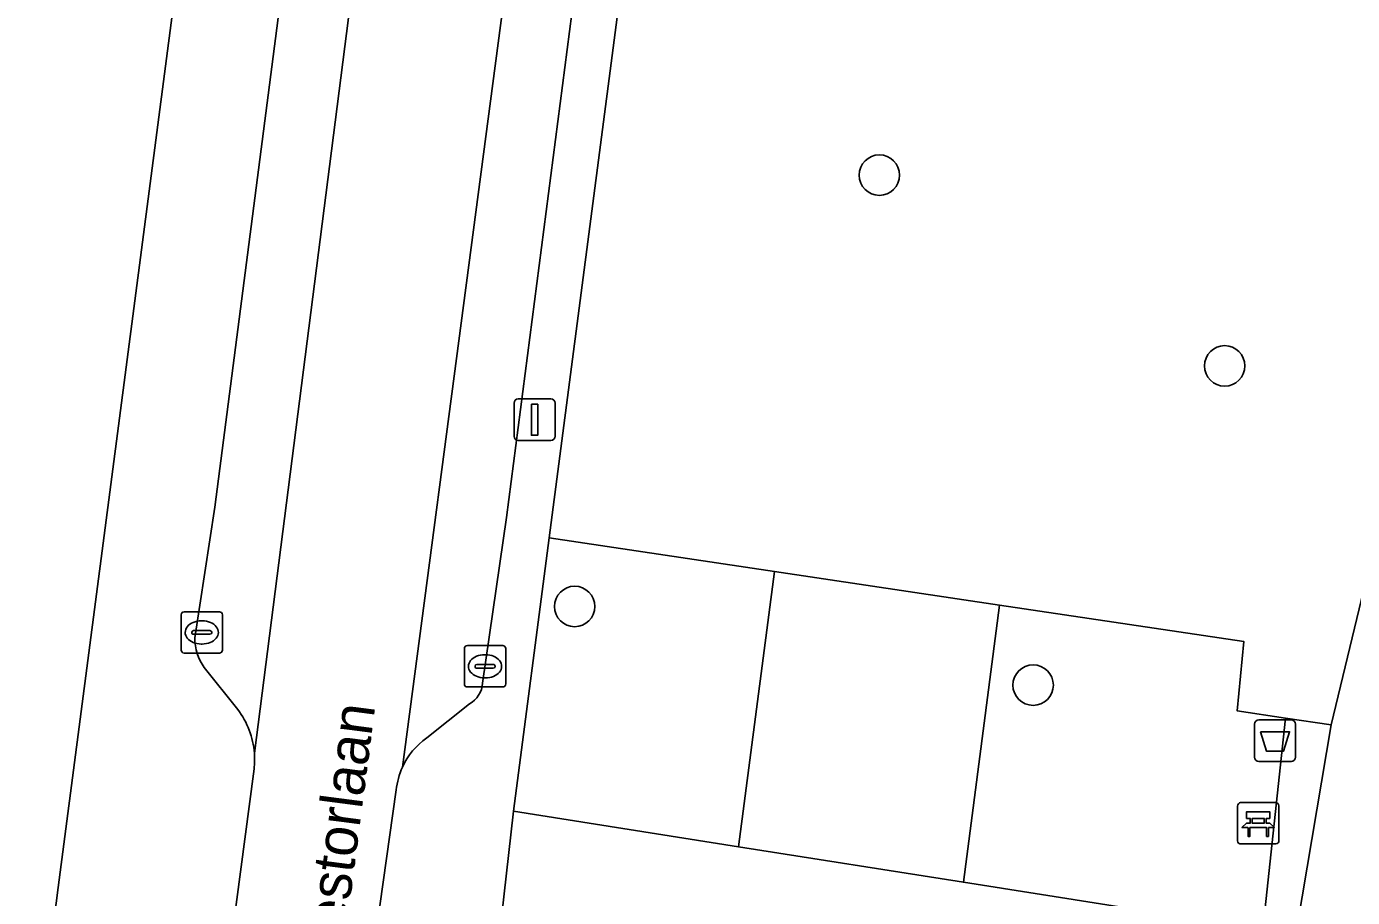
# Model space of a CAD drawing. Extents: x 161848 to 162726, y 385382 to 386521.
# Drawn here: x 162247.46 to 162279.52, y 386288.04 to 386309.09 of the extents above; entities that cross this region are included whole.
import ezdxf

# ---------------------------------------------------------------- set-up
doc = ezdxf.new("R2010")
doc.units = 0
for name, color, linetype in [('IMGEO_Afvalbak', 7, 'Continuous'), ('IMGEO_Bank', 7, 'Continuous'), ('IMGEO_Boom', 7, 'Continuous'), ('IMGEO_Erf', 7, 'Continuous'), ('IMGEO_Groenvoorziening', 7, 'Continuous'), ('IMGEO_Kolk', 7, 'Continuous'), ('IMGEO_Lichtmast', 7, 'Continuous'), ('IMGEO_Openbare_ruimte_label', 7, 'Continuous'), ('IMGEO_Parkeervlak_open', 7, 'Continuous'), ('IMGEO_Rijbaan_lokaal_open', 7, 'Continuous'), ('IMGEO_Voetpad_halfverhard', 7, 'Continuous'), ('IMGEO_Voetpad_open', 7, 'Continuous')]:
    doc.layers.add(name, color=color, linetype=linetype)

msp = doc.modelspace()

# ---------------------------------------------------------------- linework, layer by layer
at = {"layer": 'IMGEO_Afvalbak'}
for p, q in [((162277.152, 386291.432), (162277.152, 386292.232)), ((162277.152, 386292.232), (162277.152, 386291.432)), ((162277.252, 386292.332), (162278.042, 386292.332)), ((162278.042, 386292.332), (162277.252, 386292.332)), ((162278.142, 386292.232), (162278.142, 386291.432)), ((162278.142, 386291.432), (162278.142, 386292.232)), ((162278.042, 386291.332), (162277.252, 386291.332)), ((162277.252, 386291.332), (162278.042, 386291.332))]:
    msp.add_line(p, q, dxfattribs=at)
msp.add_lwpolyline([(162277.295, 386292.046), (162277.999, 386292.046), (162277.85, 386291.576), (162277.444, 386291.576), (162277.295, 386292.046)], dxfattribs=at)
for centre, start, end in [((162277.252, 386292.232), 90, 180), ((162277.252, 386292.232), 90, 180), ((162278.042, 386292.232), 0, 90), ((162278.042, 386292.232), 360, 90), ((162277.252, 386291.432), 180, 270), ((162277.252, 386291.432), 180, 270), ((162278.042, 386291.432), 270, 0), ((162278.042, 386291.432), 270, 0)]:
    msp.add_arc(centre, 0.1, start, end, dxfattribs=at)
at = {"layer": 'IMGEO_Bank'}
for p, q in [((162276.741, 386289.411), (162276.741, 386290.252)), ((162276.741, 386290.252), (162276.741, 386289.411)), ((162276.816, 386290.336), (162277.657, 386290.336)), ((162277.657, 386290.336), (162276.816, 386290.336)), ((162277.741, 386290.261), (162277.741, 386289.42)), ((162277.741, 386289.42), (162277.741, 386290.261)), ((162277.05, 386289.842), (162277.05, 386289.948)), ((162277.094, 386289.948), (162277.094, 386289.842)), ((162277.382, 386289.954), (162277.1, 386289.954)), ((162277.1, 386289.836), (162277.382, 386289.836)), ((162277.388, 386289.842), (162277.388, 386289.948)), ((162277.432, 386289.948), (162277.432, 386289.842)), ((162277.438, 386289.734), (162277.045, 386289.734)), ((162277.666, 386289.336), (162276.825, 386289.336)), ((162276.825, 386289.336), (162277.666, 386289.336))]:
    msp.add_line(p, q, dxfattribs=at)
for points in [[(162276.988, 386289.734), (162276.846, 386289.734), (162276.958, 386289.836), (162277.044, 386289.836)], [(162277.044, 386289.954), (162276.958, 386289.954), (162276.958, 386290.115), (162277.521, 386290.115), (162277.521, 386289.954), (162277.438, 386289.954)], [(162277.438, 386289.836), (162277.521, 386289.836), (162277.633, 386289.734), (162277.494, 386289.734)], [(162277.038, 386289.727), (162277.038, 386289.52), (162276.995, 386289.52), (162276.995, 386289.727)], [(162277.488, 386289.727), (162277.488, 386289.52), (162277.444, 386289.52), (162277.444, 386289.727)]]:
    msp.add_lwpolyline(points, dxfattribs=at)
for centre, radius, start, end in [((162276.819, 386290.258), 0.0779, 92.4484, 184.2845), ((162276.819, 386290.258), 0.0779, 92.4484, 184.2845), ((162277.663, 386290.258), 0.0779, 2.4484, 94.2845), ((162277.663, 386290.258), 0.0779, 2.4484, 94.2845), ((162277.043, 386289.947), 0.00671, 2.8957, 87.1043), ((162277.043, 386289.843), 0.00671, 272.8957, 357.1043), ((162277.1, 386289.947), 0.00671, 92.8957, 177.1043), ((162277.1, 386289.843), 0.00671, 182.8957, 267.1043), ((162277.382, 386289.947), 0.00671, 2.8957, 87.1043), ((162277.382, 386289.843), 0.00671, 272.8957, 357.1043), ((162277.439, 386289.947), 0.00671, 92.8957, 177.1043), ((162277.439, 386289.843), 0.00671, 182.8957, 267.1043), ((162276.988, 386289.727), 0.00671, 2.8957, 87.1043), ((162277.045, 386289.727), 0.00671, 92.8957, 177.1043), ((162277.437, 386289.727), 0.00671, 2.8957, 87.1043), ((162277.494, 386289.727), 0.00671, 92.8957, 177.1043), ((162276.819, 386289.414), 0.0779, 182.4484, 274.2845), ((162276.819, 386289.414), 0.0779, 182.4484, 274.2845), ((162277.663, 386289.414), 0.0779, 272.4484, 4.2845), ((162277.663, 386289.414), 0.0779, 272.4484, 4.2845)]:
    msp.add_arc(centre, radius, start, end, dxfattribs=at)
at = {"layer": 'IMGEO_Boom'}
for centre in [(162268.082, 386305.5), (162276.429, 386300.89), (162260.716, 386295.076), (162271.799, 386293.175)]:
    msp.add_circle(centre, 0.489, dxfattribs=at)
at = {"layer": 'IMGEO_Erf'}
msp.add_lwpolyline([(162248.184, 386287.908), (162248.233, 386288.282), (162254.115, 386333.295)], dxfattribs=at)
at = {"layer": 'IMGEO_Groenvoorziening'}
for points in [[(162287.646, 386328.009), (162264.641, 386331.526), (162260.102, 386296.735), (162265.543, 386295.922), (162270.983, 386295.11), (162276.893, 386294.227), (162276.733, 386292.551), (162277.898, 386292.379), (162279.004, 386292.216)], [(162260.102, 386296.735), (162259.24, 386290.129), (162264.677, 386289.27), (162265.543, 386295.922)], [(162265.543, 386295.922), (162264.677, 386289.27), (162270.112, 386288.411), (162270.983, 386295.11)], [(162277.898, 386292.379), (162276.733, 386292.551), (162276.893, 386294.227), (162270.983, 386295.11), (162270.112, 386288.411), (162277.354, 386287.267)]]:
    msp.add_lwpolyline(points, close=True, dxfattribs=at)
at = {"layer": 'IMGEO_Kolk'}
for p, q in [((162251.276, 386294.948), (162252.128, 386294.948)), ((162251.201, 386294.022), (162251.201, 386294.874)), ((162251.689, 386294.728), (162251.714, 386294.728)), ((162252.202, 386294.874), (162252.202, 386294.022)), ((162251.46, 386294.442), (162251.46, 386294.454)), ((162251.898, 386294.405), (162251.5, 386294.405)), ((162251.503, 386294.491), (162251.901, 386294.491)), ((162251.944, 386294.454), (162251.944, 386294.442)), ((162251.712, 386294.168), (162251.687, 386294.168)), ((162258.049, 386293.204), (162258.049, 386294.056)), ((162258.124, 386294.13), (162258.976, 386294.13)), ((162259.05, 386294.056), (162259.05, 386293.204)), ((162252.128, 386293.948), (162251.276, 386293.948)), ((162258.351, 386293.673), (162258.749, 386293.673)), ((162258.537, 386293.91), (162258.562, 386293.91)), ((162258.308, 386293.624), (162258.308, 386293.636)), ((162258.746, 386293.587), (162258.348, 386293.587)), ((162258.56, 386293.35), (162258.535, 386293.35)), ((162258.792, 386293.636), (162258.792, 386293.624)), ((162258.976, 386293.13), (162258.124, 386293.13))]:
    msp.add_line(p, q, dxfattribs=at)
for points in [[(162251.276, 386294.948), (162252.128, 386294.948)], [(162251.201, 386294.022), (162251.201, 386294.874)], [(162252.202, 386294.874), (162252.202, 386294.022)], [(162258.049, 386293.204), (162258.049, 386294.056)], [(162258.124, 386294.13), (162258.976, 386294.13)], [(162259.05, 386294.056), (162259.05, 386293.204)], [(162252.128, 386293.948), (162251.276, 386293.948)], [(162258.976, 386293.13), (162258.124, 386293.13)]]:
    msp.add_lwpolyline(points, dxfattribs=at)
for centre, radius, start, end in [((162251.278, 386294.872), 0.0765, 91.552, 178.448), ((162251.278, 386294.872), 0.0765, 91.552, 178.448), ((162252.126, 386294.872), 0.0765, 1.552, 88.448), ((162252.126, 386294.872), 0.0765, 1.552, 88.448), ((162251.5, 386294.451), 0.0403, 85.8775, 175.7526), ((162251.497, 386294.441), 0.0366, 178.938, 274.7102), ((162251.901, 386294.448), 0.043, 264.8664, 352.4533), ((162251.905, 386294.453), 0.0386, 1.7309, 96.639), ((162251.278, 386294.024), 0.0765, 181.552, 268.448), ((162251.278, 386294.024), 0.0765, 181.552, 268.448), ((162252.126, 386294.024), 0.0765, 271.552, 358.448), ((162252.126, 386294.024), 0.0765, 271.552, 358.448), ((162258.126, 386294.054), 0.0765, 91.552, 178.448), ((162258.126, 386294.054), 0.0765, 91.552, 178.448), ((162258.974, 386294.054), 0.0765, 1.552, 88.448), ((162258.974, 386294.054), 0.0765, 1.552, 88.448), ((162258.348, 386293.633), 0.0403, 85.8775, 175.7526), ((162258.753, 386293.635), 0.0386, 1.7309, 96.639), ((162258.345, 386293.623), 0.0366, 178.938, 274.7102), ((162258.749, 386293.63), 0.043, 264.8664, 352.4533), ((162258.126, 386293.206), 0.0765, 181.552, 268.448), ((162258.126, 386293.206), 0.0765, 181.552, 268.448), ((162258.974, 386293.206), 0.0765, 271.552, 358.448), ((162258.974, 386293.206), 0.0765, 271.552, 358.448)]:
    msp.add_arc(centre, radius, start, end, dxfattribs=at)
for centre, major_axis, ratio, start_param, end_param in [((162251.688, 386294.448), (-0.387, 0.002), 0.722429, 4.712389, 7.853982), ((162251.713, 386294.448), (-0.39, 0.002), 0.717154, 1.570796, 4.712389), ((162258.536, 386293.63), (-0.387, 0.002), 0.722429, 4.712389, 7.853982), ((162258.561, 386293.63), (-0.39, 0.002), 0.717154, 1.570796, 4.712389)]:
    msp.add_ellipse(centre, major_axis=major_axis, ratio=ratio, start_param=start_param, end_param=end_param, dxfattribs=at)
at = {"layer": 'IMGEO_Lichtmast'}
for p, q in [((162259.352, 386300.09), (162260.142, 386300.09)), ((162260.142, 386300.09), (162259.352, 386300.09)), ((162259.252, 386299.19), (162259.252, 386299.99)), ((162259.252, 386299.99), (162259.252, 386299.19)), ((162260.242, 386299.99), (162260.242, 386299.19)), ((162260.242, 386299.19), (162260.242, 386299.99)), ((162260.142, 386299.09), (162259.352, 386299.09)), ((162259.352, 386299.09), (162260.142, 386299.09))]:
    msp.add_line(p, q, dxfattribs=at)
msp.add_lwpolyline([(162259.672, 386299.965), (162259.822, 386299.965), (162259.822, 386299.215), (162259.672, 386299.215), (162259.672, 386299.965)], dxfattribs=at)
for centre, start, end in [((162259.352, 386299.99), 90, 180), ((162259.352, 386299.99), 90, 180), ((162260.142, 386299.99), 0, 90), ((162260.142, 386299.99), 360, 90), ((162259.352, 386299.19), 180, 270), ((162259.352, 386299.19), 180, 270), ((162260.142, 386299.19), 270, 0), ((162260.142, 386299.19), 270, 0)]:
    msp.add_arc(centre, 0.1, start, end, dxfattribs=at)
at = {"layer": 'IMGEO_Parkeervlak_open'}
for points in [[(162262.116, 386333.297), (162261.701, 386330.157), (162256.551, 386291.19)], [(162256.24, 386330.603), (162255.601, 386325.178), (162252.017, 386297.478), (162251.533, 386294.315)], [(162252.973, 386291.532), (162257.969, 386330.609)], [(162258.492, 386293.224), (162259.066, 386297.223), (162262.847, 386326.384)], [(162251.761, 386293.6), (162252.575, 386292.584)], [(162257.139, 386291.898), (162258.171, 386292.72)]]:
    msp.add_lwpolyline(points, dxfattribs=at)
for centre, radius, start, end in [((162252.72, 386294.3), 1.187, 179.2556, 216.1174), ((162257.865, 386293.269), 0.628, 299.1125, 355.901), ((162250.993, 386291.384), 1.985, 4.2665, 37.1794), ((162258.144, 386290.465), 1.75, 125.0465, 155.5336)]:
    msp.add_arc(centre, radius, start, end, dxfattribs=at)
at = {"layer": 'IMGEO_Rijbaan_lokaal_open'}
for points in [[(162261.701, 386330.157), (162257.969, 386330.609), (162252.973, 386291.532)], [(162256.551, 386291.19), (162261.701, 386330.157)], [(162252.965, 386291.151), (162252.429, 386287.084)], [(162255.068, 386281.2), (162256.404, 386290.641)]]:
    msp.add_lwpolyline(points, dxfattribs=at)
for centre, radius, start, end in [((162250.959, 386291.384), 2.02, 353.3834, 4.2108), ((162258.151, 386290.468), 1.755, 155.6927, 174.3276)]:
    msp.add_arc(centre, radius, start, end, dxfattribs=at)
at = {"layer": 'IMGEO_Voetpad_halfverhard'}
msp.add_lwpolyline([(162271.887, 386250), (162290.161, 386327.442), (162292.79, 386338.592), (162290.19, 386338.952), (162287.646, 386328.009), (162279.004, 386292.216), (162277.722, 386284.62)], dxfattribs=at)
msp.add_lwpolyline([(162279.004, 386292.216), (162277.898, 386292.379), (162277.354, 386287.267), (162270.112, 386288.411), (162264.677, 386289.27), (162259.24, 386290.129), (162258.949, 386287.559), (162264.344, 386286.706), (162269.778, 386285.846), (162275.633, 386284.92), (162277.722, 386284.62)], close=True, dxfattribs=at)
at = {"layer": 'IMGEO_Voetpad_open'}
for points in [[(162258.949, 386287.559), (162259.24, 386290.129), (162260.102, 386296.735), (162264.641, 386331.526), (162265.237, 386336.089), (162265.694, 386339.604), (162266.04, 386342.23), (162266.353, 386344.609), (162262.972, 386345.057), (162260.768, 386342.429)], [(162254.115, 386333.295), (162248.233, 386288.282), (162248.184, 386287.908), (162247.465, 386282.407)], [(162251.533, 386294.315), (162252.017, 386297.478), (162255.601, 386325.178), (162256.24, 386330.603)], [(162263.405, 386330.713), (162262.847, 386326.384), (162259.066, 386297.223), (162258.492, 386293.224)], [(162252.575, 386292.584), (162251.761, 386293.6)], [(162258.171, 386292.72), (162257.139, 386291.898)], [(162252.429, 386287.084), (162252.965, 386291.151)], [(162256.404, 386290.641), (162255.068, 386281.2)]]:
    msp.add_lwpolyline(points, dxfattribs=at)
for centre, radius, start, end in [((162252.72, 386294.3), 1.187, 179.2556, 216.1174), ((162257.865, 386293.269), 0.628, 299.1125, 355.901), ((162250.993, 386291.384), 1.985, 4.2665, 37.1794), ((162258.144, 386290.465), 1.75, 125.0465, 155.5336), ((162250.959, 386291.384), 2.02, 353.3834, 4.2108), ((162258.151, 386290.468), 1.755, 155.6927, 174.3276)]:
    msp.add_arc(centre, radius, start, end, dxfattribs=at)

# ---------------------------------------------------------------- texts
at = {"layer": 'IMGEO_Openbare_ruimte_label'}
msp.add_text('Nestorlaan', height=1, rotation=82.5908, dxfattribs=at).set_placement((162255.064, 386286.256))

doc.saveas('drawing.dxf')
